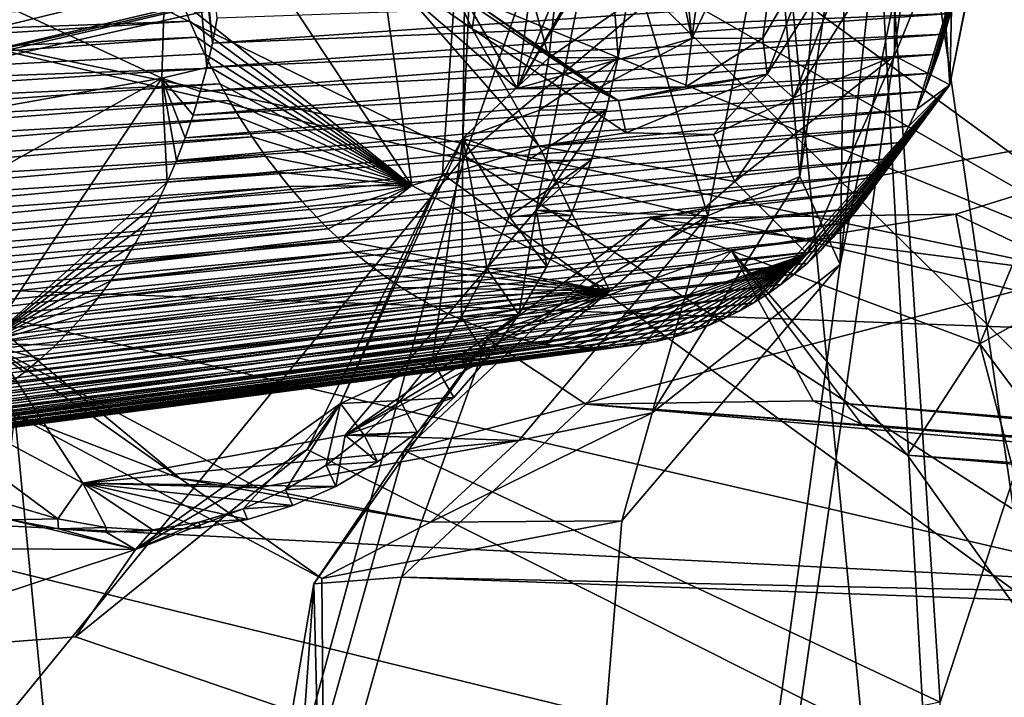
# Model space of a CAD drawing. Header units: metres. Extents: x -150 to 307, y -550 to 84.
# Tile 1005 of 1056: x 221.52 to 224.33, y 27.72 to 29.65. Entities that reach past the tile are written whole.
import ezdxf

# ---------------------------------------------------------------- set-up
doc = ezdxf.new("R2010")
doc.units = ezdxf.units.M
doc.layers.add('solid_26006363', color=7, linetype='CONTINUOUS')

msp = doc.modelspace()

# ---------------------------------------------------------------- linework, layer by layer
at = {"layer": 'solid_26006363'}
for points in [[(222.933075, 25.208296, 934.411377), (217.86026, 31.333513, 929.891663), (234.729706, 39.622826, 939.629944)], [(222.933075, 25.208296, 934.411377), (234.729706, 39.622826, 939.629944), (239.744629, 31.175119, 944.098083)], [(224.38855, 36.556042, 903.392822), (225.663223, 19.275679, 901.310608), (223.958771, 37.117767, 903.122925)], [(224.092285, 30.085453, 901.63324), (223.958771, 37.117767, 903.122925), (225.663223, 19.275679, 901.310608)], [(219.641235, 30.798508, 933.339844), (222.788315, 29.265169, 935.864197), (225.348541, 36.501183, 936.819641)], [(225.348541, 36.501183, 936.819641), (222.788315, 29.265169, 935.864197), (228.498596, 34.054955, 939.407898)], [(222.788315, 29.265169, 935.864197), (225.828857, 27.305632, 938.273621), (228.498596, 34.054955, 939.407898)], [(225.228653, 33.224342, 906.663696), (222.794037, 30.242493, 903.265686), (227.08168, 26.040709, 906.479126)], [(223.392471, 33.158905, 910.8255), (218.853958, 30.136248, 905.737793), (218.879883, 29.627649, 905.655029)], [(224.341949, 23.315149, 909.80011), (223.392471, 33.158905, 910.8255), (218.879883, 29.627649, 905.655029)], [(223.805618, 32.935993, 911.187073), (223.392471, 33.158905, 910.8255), (224.341949, 23.315149, 909.80011)], [(220.135376, 32.346569, 905.344482), (224.478531, 33.104263, 909.748474), (224.924759, 28.853645, 909.266052)], [(225.406158, 29.475666, 912.042969), (224.556717, 33.044777, 911.970032), (223.805618, 32.935993, 911.187073)], [(224.147766, 27.703775, 910.40271), (223.805618, 32.935993, 911.187073), (224.341949, 23.315149, 909.80011)], [(224.547501, 28.926727, 911.053711), (225.406158, 29.475666, 912.042969), (223.805618, 32.935993, 911.187073)], [(224.147766, 27.703775, 910.40271), (224.547501, 28.926727, 911.053711), (223.805618, 32.935993, 911.187073)], [(207.210709, 32.490288, 894.447876), (226.584961, 17.939213, 905.5672), (226.852875, 18.152309, 905.862976)], [(207.210709, 32.490288, 894.447876), (226.910736, 18.299572, 905.940063), (226.584961, 17.939213, 905.5672)], [(207.210709, 32.490288, 894.447876), (226.852875, 18.152309, 905.862976), (226.910736, 18.299572, 905.940063)], [(220.886597, 31.157022, 905.794922), (220.135376, 32.346569, 905.344482), (224.924759, 28.853645, 909.266052)], [(210.618042, 12.746159, 926.440979), (217.86026, 31.333513, 929.891663), (222.933075, 25.208296, 934.411377)], [(221.095047, 30.416258, 905.834351), (220.886597, 31.157022, 905.794922), (224.924759, 28.853645, 909.266052)], [(226.778046, 17.647861, 937.837097), (222.933075, 25.208296, 934.411377), (239.744629, 31.175119, 944.098083)], [(221.902954, 31.145117, 903.265747), (221.95462, 30.565916, 903.190979), (222.066376, 29.587517, 903.093262)], [(221.923508, 31.095501, 903.274536), (221.902954, 31.145117, 903.265747), (222.066376, 29.587517, 903.093262)], [(221.923508, 31.095501, 903.274536), (222.066376, 29.587517, 903.093262), (222.080475, 29.658634, 903.121216)], [(223.371582, 30.264332, 899.584839), (223.60939, 30.857376, 899.796753), (223.43782, 29.600649, 899.64386)], [(223.43782, 29.600649, 899.64386), (223.60939, 30.857376, 899.796753), (223.719101, 30.18223, 899.89447)], [(219.641235, 30.798508, 933.339844), (217.784317, 23.137108, 932.776428), (222.788315, 29.265169, 935.864197)], [(221.922302, 29.487747, 902.93634), (221.95462, 30.565916, 903.190979), (221.040207, 29.896458, 904.430054)], [(222.05011, 29.517624, 903.063599), (221.95462, 30.565916, 903.190979), (221.922302, 29.487747, 902.93634)], [(222.05011, 29.517624, 903.063599), (222.066376, 29.587517, 903.093262), (221.95462, 30.565916, 903.190979)], [(224.016739, 29.891186, 899.643616), (224.024582, 30.53779, 899.783325), (224.017303, 29.551203, 899.575684)], [(224.024582, 30.53779, 899.783325), (224.148621, 29.872522, 899.763977), (224.017303, 29.551203, 899.575684)], [(221.158646, 29.639366, 905.731384), (221.095047, 30.416258, 905.834351), (224.924759, 28.853645, 909.266052)], [(222.826767, 30.282084, 902.944092), (222.782761, 29.316145, 902.61969), (222.794037, 30.242493, 903.265686)], [(222.826767, 30.282084, 902.944092), (223.028671, 29.545338, 902.330688), (222.782761, 29.316145, 902.61969)], [(222.826767, 30.282084, 902.944092), (223.04599, 29.699562, 902.394043), (223.028671, 29.545338, 902.330688)], [(222.745697, 30.253086, 899.027222), (217.119797, 29.801649, 904.049011), (217.427902, 29.129761, 904.19519)], [(222.745697, 30.253086, 899.027222), (217.427902, 29.129761, 904.19519), (222.793686, 30.101028, 899.069946)], [(223.371582, 30.264332, 899.584839), (218.879883, 29.627649, 905.655029), (218.853958, 30.136248, 905.737793)], [(223.327011, 30.111595, 899.545166), (218.879883, 29.627649, 905.655029), (223.371582, 30.264332, 899.584839)], [(223.327011, 30.111595, 899.545166), (223.371582, 30.264332, 899.584839), (223.43782, 29.600649, 899.64386)], [(224.148621, 29.872522, 899.763977), (224.192688, 30.249229, 899.882324), (224.175674, 29.467869, 899.881958)], [(224.192688, 30.249229, 899.882324), (224.319855, 30.198809, 900.137634), (224.175674, 29.467869, 899.881958)], [(222.794037, 30.242493, 903.265686), (222.724243, 29.214176, 902.879822), (227.08168, 26.040709, 906.479126)], [(222.782761, 29.316145, 902.61969), (222.724243, 29.214176, 902.879822), (222.794037, 30.242493, 903.265686)], [(222.542725, 30.195068, 898.331055), (222.809708, 29.628027, 898.463806), (222.548447, 29.811287, 898.258789)], [(222.82077, 29.700405, 898.534546), (222.809708, 29.628027, 898.463806), (222.542725, 30.195068, 898.331055)], [(224.321259, 30.192818, 900.167603), (224.103073, 29.449289, 900.174133), (224.081299, 29.398785, 900.146301)], [(224.175674, 29.467869, 899.881958), (224.321259, 30.192818, 900.167603), (224.081299, 29.398785, 900.146301)], [(224.321259, 30.192818, 900.167603), (224.123627, 29.501759, 900.201172), (224.103073, 29.449289, 900.174133)], [(224.321259, 30.192818, 900.167603), (224.142899, 29.556335, 900.227356), (224.123627, 29.501759, 900.201172)], [(224.321259, 30.192818, 900.167603), (224.160797, 29.613169, 900.252625), (224.142899, 29.556335, 900.227356)], [(224.321259, 30.192818, 900.167603), (224.177261, 29.672419, 900.276917), (224.160797, 29.613169, 900.252625)], [(224.319855, 30.198809, 900.137634), (224.321259, 30.192818, 900.167603), (224.175674, 29.467869, 899.881958)], [(223.43782, 29.600649, 899.64386), (223.719101, 30.18223, 899.89447), (223.641251, 29.601942, 899.418823)], [(223.719101, 30.18223, 899.89447), (223.791016, 29.855692, 899.620483), (223.641251, 29.601942, 899.418823)], [(223.327011, 30.111595, 899.545166), (218.835312, 29.399069, 905.565613), (218.879883, 29.627649, 905.655029)], [(223.242142, 29.991875, 899.469543), (218.835312, 29.399069, 905.565613), (223.327011, 30.111595, 899.545166)], [(223.327011, 30.111595, 899.545166), (223.43782, 29.600649, 899.64386), (222.938004, 29.457518, 899.198547)], [(223.242142, 29.991875, 899.469543), (223.327011, 30.111595, 899.545166), (222.938004, 29.457518, 899.198547)], [(222.793686, 30.101028, 899.069946), (217.427902, 29.129761, 904.19519), (222.882309, 29.98349, 899.148926)], [(224.092285, 30.085453, 901.63324), (225.663223, 19.275679, 901.310608), (222.456528, 18.67592, 898.201721)], [(223.862152, 28.954744, 901.186096), (224.092285, 30.085453, 901.63324), (222.456528, 18.67592, 898.201721)], [(222.992294, 29.109724, 901.784546), (223.188004, 30.082258, 902.167908), (223.483719, 29.093962, 901.239014)], [(223.227203, 29.546715, 902.095398), (223.188004, 30.082258, 902.167908), (222.992294, 29.109724, 901.784546)], [(223.188004, 30.082258, 902.167908), (223.669098, 30.080662, 901.646423), (223.483719, 29.093962, 901.239014)], [(223.227203, 29.546715, 902.095398), (223.251648, 29.698605, 902.149536), (223.188004, 30.082258, 902.167908)], [(223.483719, 29.093962, 901.239014), (223.669098, 30.080662, 901.646423), (223.746307, 29.206036, 901.229309)], [(223.746307, 29.206036, 901.229309), (223.669098, 30.080662, 901.646423), (223.816528, 30.09832, 901.562317)], [(223.746307, 29.206036, 901.229309), (223.879196, 30.100288, 901.554077), (223.862152, 28.954744, 901.186096)], [(223.746307, 29.206036, 901.229309), (223.816528, 30.09832, 901.562317), (223.879196, 30.100288, 901.554077)], [(223.879196, 30.100288, 901.554077), (223.98439, 30.097662, 901.569824), (223.862152, 28.954744, 901.186096)], [(223.98439, 30.097662, 901.569824), (224.092285, 30.085453, 901.63324), (223.862152, 28.954744, 901.186096)], [(222.882309, 29.98349, 899.148926), (217.427902, 29.129761, 904.19519), (217.951172, 28.773222, 904.608704)], [(222.882309, 29.98349, 899.148926), (217.951172, 28.773222, 904.608704), (223.000702, 29.919598, 899.254395)], [(223.242142, 29.991875, 899.469543), (218.49173, 28.876263, 905.135132), (218.835312, 29.399069, 905.565613)], [(223.128311, 29.923611, 899.368103), (218.49173, 28.876263, 905.135132), (223.242142, 29.991875, 899.469543)], [(223.128311, 29.923611, 899.368103), (223.242142, 29.991875, 899.469543), (222.938004, 29.457518, 899.198547)], [(223.000702, 29.919598, 899.254395), (217.951172, 28.773222, 904.608704), (218.49173, 28.876263, 905.135132)], [(223.128311, 29.923611, 899.368103), (223.000702, 29.919598, 899.254395), (218.49173, 28.876263, 905.135132)], [(223.000702, 29.919598, 899.254395), (222.938004, 29.457518, 899.198547), (222.505463, 29.831226, 898.813171)], [(223.128311, 29.923611, 899.368103), (222.938004, 29.457518, 899.198547), (223.000702, 29.919598, 899.254395)], [(223.653168, 29.498699, 899.269104), (223.913269, 29.911001, 899.606018), (223.728165, 29.430843, 899.280212)], [(223.791016, 29.855692, 899.620483), (223.913269, 29.911001, 899.606018), (223.653168, 29.498699, 899.269104)], [(223.913269, 29.911001, 899.606018), (224.016739, 29.891186, 899.643616), (223.728165, 29.430843, 899.280212)], [(221.922302, 29.487747, 902.93634), (221.040207, 29.896458, 904.430054), (220.967453, 29.317415, 904.197937)], [(223.728165, 29.430843, 899.280212), (224.016739, 29.891186, 899.643616), (224.017303, 29.551203, 899.575684)], [(223.641251, 29.601942, 899.418823), (223.791016, 29.855692, 899.620483), (223.653168, 29.498699, 899.269104)], [(224.017303, 29.551203, 899.575684), (224.148621, 29.872522, 899.763977), (224.175674, 29.467869, 899.881958)], [(222.505463, 29.831226, 898.813171), (222.938004, 29.457518, 899.198547), (222.791977, 29.707748, 898.645996)], [(222.222046, 29.806141, 898.128967), (222.63652, 29.180542, 898.387268), (221.979904, 29.705278, 898.255249)], [(222.548447, 29.811287, 898.258789), (222.63652, 29.180542, 898.387268), (222.222046, 29.806141, 898.128967)], [(222.548447, 29.811287, 898.258789), (223.001373, 29.29331, 898.575073), (222.63652, 29.180542, 898.387268)], [(222.809708, 29.628027, 898.463806), (223.001373, 29.29331, 898.575073), (222.548447, 29.811287, 898.258789)], [(221.959259, 29.760372, 898.24469), (219.443939, 29.629488, 900.654297), (219.416931, 29.700274, 900.64386)], [(221.959259, 29.760372, 898.24469), (221.979904, 29.705278, 898.255249), (219.443939, 29.629488, 900.654297)], [(224.192093, 29.733961, 900.30011), (222.080475, 29.658634, 903.121216), (222.066376, 29.587517, 903.093262)], [(224.177261, 29.672419, 900.276917), (224.192093, 29.733961, 900.30011), (222.066376, 29.587517, 903.093262)], [(221.979904, 29.705278, 898.255249), (219.472824, 29.559782, 900.666687), (219.443939, 29.629488, 900.654297)], [(221.979904, 29.705278, 898.255249), (222.002243, 29.65032, 898.267395), (219.472824, 29.559782, 900.666687)], [(222.63652, 29.180542, 898.387268), (222.002243, 29.65032, 898.267395), (221.979904, 29.705278, 898.255249)], [(222.791977, 29.707748, 898.645996), (223.168442, 29.457518, 898.939941), (222.82077, 29.700405, 898.534546)], [(222.938004, 29.457518, 899.198547), (223.168442, 29.457518, 898.939941), (222.791977, 29.707748, 898.645996)], [(222.82077, 29.700405, 898.534546), (223.227631, 29.423012, 898.863403), (222.809708, 29.628027, 898.463806)], [(222.82077, 29.700405, 898.534546), (223.168442, 29.457518, 898.939941), (223.227631, 29.423012, 898.863403)], [(223.028671, 29.545338, 902.330688), (223.04599, 29.699562, 902.394043), (223.251648, 29.698605, 902.149536)], [(223.028671, 29.545338, 902.330688), (223.251648, 29.698605, 902.149536), (223.227203, 29.546715, 902.095398)], [(224.177261, 29.672419, 900.276917), (222.066376, 29.587517, 903.093262), (222.05011, 29.517624, 903.063599)], [(224.160797, 29.613169, 900.252625), (224.177261, 29.672419, 900.276917), (222.05011, 29.517624, 903.063599)], [(224.341949, 23.315149, 909.80011), (218.879883, 29.627649, 905.655029), (219.742844, 18.088186, 904.527832)], [(222.002243, 29.65032, 898.267395), (219.503525, 29.491262, 900.681091), (219.472824, 29.559782, 900.666687)], [(222.002243, 29.65032, 898.267395), (222.022308, 29.604345, 898.278809), (219.503525, 29.491262, 900.681091)], [(224.893112, 28.755236, 909.214233), (221.068695, 28.895554, 905.492249), (221.158646, 29.639366, 905.731384)], [(224.893112, 28.755236, 909.214233), (221.158646, 29.639366, 905.731384), (224.924759, 28.853645, 909.266052)], [(222.63652, 29.180542, 898.387268), (222.022308, 29.604345, 898.278809), (222.002243, 29.65032, 898.267395)], [(222.809708, 29.628027, 898.463806), (223.249588, 29.331453, 898.813416), (223.001373, 29.29331, 898.575073)], [(223.227631, 29.423012, 898.863403), (223.249588, 29.331453, 898.813416), (222.809708, 29.628027, 898.463806)], [(222.022308, 29.604345, 898.278809), (219.535965, 29.424158, 900.697388), (219.503525, 29.491262, 900.681091)], [(222.022308, 29.604345, 898.278809), (222.044281, 29.557213, 898.291809), (219.535965, 29.424158, 900.697388)], [(222.63652, 29.180542, 898.387268), (222.044281, 29.557213, 898.291809), (222.022308, 29.604345, 898.278809)], [(224.160797, 29.613169, 900.252625), (222.05011, 29.517624, 903.063599), (222.031693, 29.449081, 903.032104)], [(224.142899, 29.556335, 900.227356), (224.160797, 29.613169, 900.252625), (222.031693, 29.449081, 903.032104)], [(223.43782, 29.600649, 899.64386), (223.168442, 29.457518, 898.939941), (222.938004, 29.457518, 899.198547)], [(223.43782, 29.600649, 899.64386), (223.420959, 29.462511, 899.178467), (223.168442, 29.457518, 898.939941)], [(223.420959, 29.462511, 899.178467), (223.641251, 29.601942, 899.418823), (223.653168, 29.498699, 899.269104)], [(223.43782, 29.600649, 899.64386), (223.641251, 29.601942, 899.418823), (223.420959, 29.462511, 899.178467)], [(222.044281, 29.557213, 898.291809), (222.064926, 29.515594, 898.304443), (219.535965, 29.424158, 900.697388)], [(224.142899, 29.556335, 900.227356), (222.031693, 29.449081, 903.032104), (222.011124, 29.381969, 902.998962)], [(224.123627, 29.501759, 900.201172), (224.142899, 29.556335, 900.227356), (222.011124, 29.381969, 902.998962)], [(222.63652, 29.180542, 898.387268), (222.064926, 29.515594, 898.304443), (222.044281, 29.557213, 898.291809)], [(222.782761, 29.316145, 902.61969), (223.028671, 29.545338, 902.330688), (223.002335, 29.395542, 902.259949)], [(223.193405, 29.397541, 902.033081), (223.227203, 29.546715, 902.095398), (222.992294, 29.109724, 901.784546)], [(223.002335, 29.395542, 902.259949), (223.227203, 29.546715, 902.095398), (223.193405, 29.397541, 902.033081)], [(223.002335, 29.395542, 902.259949), (223.028671, 29.545338, 902.330688), (223.227203, 29.546715, 902.095398)], [(223.561005, 29.191589, 899.076355), (224.017303, 29.551203, 899.575684), (223.768158, 28.985081, 899.402954)], [(223.728165, 29.430843, 899.280212), (224.017303, 29.551203, 899.575684), (223.561005, 29.191589, 899.076355)], [(224.017303, 29.551203, 899.575684), (224.175674, 29.467869, 899.881958), (223.768158, 28.985081, 899.402954)], [(222.064926, 29.515594, 898.304443), (219.570099, 29.35858, 900.715515), (219.535965, 29.424158, 900.697388)], [(222.064926, 29.515594, 898.304443), (222.088348, 29.471085, 898.319214), (219.570099, 29.35858, 900.715515)], [(222.031693, 29.449081, 903.032104), (222.05011, 29.517624, 903.063599), (221.922302, 29.487747, 902.93634)], [(222.63652, 29.180542, 898.387268), (222.088348, 29.471085, 898.319214), (222.064926, 29.515594, 898.304443)], [(221.922302, 29.487747, 902.93634), (220.967453, 29.317415, 904.197937), (220.760345, 28.839512, 903.866821)], [(221.415146, 28.72884, 902.305054), (221.922302, 29.487747, 902.93634), (220.760345, 28.839512, 903.866821)], [(221.937164, 29.190094, 902.889954), (221.922302, 29.487747, 902.93634), (221.415146, 28.72884, 902.305054)], [(222.011124, 29.381969, 902.998962), (222.031693, 29.449081, 903.032104), (221.922302, 29.487747, 902.93634)], [(221.988495, 29.316374, 902.964172), (222.011124, 29.381969, 902.998962), (221.922302, 29.487747, 902.93634)], [(221.963821, 29.252384, 902.927795), (221.988495, 29.316374, 902.964172), (221.922302, 29.487747, 902.93634)], [(221.937164, 29.190094, 902.889954), (221.963821, 29.252384, 902.927795), (221.922302, 29.487747, 902.93634)], [(224.123627, 29.501759, 900.201172), (222.011124, 29.381969, 902.998962), (221.988495, 29.316374, 902.964172)], [(224.103073, 29.449289, 900.174133), (224.123627, 29.501759, 900.201172), (221.988495, 29.316374, 902.964172)], [(223.227631, 29.423012, 898.863403), (223.653168, 29.498699, 899.269104), (223.249588, 29.331453, 898.813416)], [(223.420959, 29.462511, 899.178467), (223.653168, 29.498699, 899.269104), (223.227631, 29.423012, 898.863403)], [(223.653168, 29.498699, 899.269104), (223.500259, 29.326218, 899.046204), (223.249588, 29.331453, 898.813416)], [(223.653168, 29.498699, 899.269104), (223.728165, 29.430843, 899.280212), (223.500259, 29.326218, 899.046204)], [(222.088348, 29.471085, 898.319214), (219.605881, 29.294611, 900.735596), (219.570099, 29.35858, 900.715515)], [(222.088348, 29.471085, 898.319214), (222.114929, 29.423737, 898.336487), (219.605881, 29.294611, 900.735596)], [(222.63652, 29.180542, 898.387268), (222.114929, 29.423737, 898.336487), (222.088348, 29.471085, 898.319214)], [(223.227631, 29.423012, 898.863403), (223.168442, 29.457518, 898.939941), (223.420959, 29.462511, 899.178467)], [(223.320694, 29.086617, 913.670105), (225.406158, 29.475666, 912.042969), (224.547501, 28.926727, 911.053711)], [(224.193283, 29.098736, 914.490845), (225.406158, 29.475666, 912.042969), (223.320694, 29.086617, 913.670105)], [(224.175674, 29.467869, 899.881958), (223.654007, 28.87011, 899.671143), (223.614014, 28.844767, 899.630371)], [(223.768158, 28.985081, 899.402954), (224.175674, 29.467869, 899.881958), (223.614014, 28.844767, 899.630371)], [(224.175674, 29.467869, 899.881958), (223.692871, 28.897444, 899.711121), (223.654007, 28.87011, 899.671143)], [(224.175674, 29.467869, 899.881958), (223.730896, 28.926962, 899.750732), (223.692871, 28.897444, 899.711121)], [(224.175674, 29.467869, 899.881958), (223.768356, 28.958933, 899.790161), (223.730896, 28.926962, 899.750732)], [(224.175674, 29.467869, 899.881958), (223.80545, 28.993694, 899.829712), (223.768356, 28.958933, 899.790161)], [(224.175674, 29.467869, 899.881958), (223.842377, 29.031645, 899.869568), (223.80545, 28.993694, 899.829712)], [(224.175674, 29.467869, 899.881958), (223.878799, 29.072758, 899.909424), (223.842377, 29.031645, 899.869568)], [(224.175674, 29.467869, 899.881958), (223.914429, 29.116945, 899.949036), (223.878799, 29.072758, 899.909424)], [(224.175674, 29.467869, 899.881958), (223.949081, 29.164257, 899.988281), (223.914429, 29.116945, 899.949036)], [(224.175674, 29.467869, 899.881958), (223.98259, 29.214691, 900.026917), (223.949081, 29.164257, 899.988281)], [(224.175674, 29.467869, 899.881958), (224.00885, 29.257929, 900.0578), (223.98259, 29.214691, 900.026917)], [(224.175674, 29.467869, 899.881958), (224.034164, 29.303143, 900.088074), (224.00885, 29.257929, 900.0578)], [(224.175674, 29.467869, 899.881958), (224.058334, 29.350109, 900.117615), (224.034164, 29.303143, 900.088074)], [(224.175674, 29.467869, 899.881958), (224.081299, 29.398785, 900.146301), (224.058334, 29.350109, 900.117615)], [(224.378052, 29.009941, 914.658936), (225.406158, 29.475666, 912.042969), (224.193283, 29.098736, 914.490845)], [(224.103073, 29.449289, 900.174133), (221.988495, 29.316374, 902.964172), (221.963821, 29.252384, 902.927795)], [(224.081299, 29.398785, 900.146301), (224.103073, 29.449289, 900.174133), (221.963821, 29.252384, 902.927795)], [(223.500259, 29.326218, 899.046204), (223.728165, 29.430843, 899.280212), (223.561005, 29.191589, 899.076355)], [(222.114929, 29.423737, 898.336487), (219.643295, 29.232325, 900.757507), (219.605881, 29.294611, 900.735596)], [(222.114929, 29.423737, 898.336487), (222.144974, 29.373718, 898.356506), (219.643295, 29.232325, 900.757507)], [(222.63652, 29.180542, 898.387268), (222.144974, 29.373718, 898.356506), (222.114929, 29.423737, 898.336487)], [(224.081299, 29.398785, 900.146301), (221.963821, 29.252384, 902.927795), (221.937164, 29.190094, 902.889954)], [(224.058334, 29.350109, 900.117615), (224.081299, 29.398785, 900.146301), (221.937164, 29.190094, 902.889954)], [(222.782761, 29.316145, 902.61969), (223.002335, 29.395542, 902.259949), (222.967148, 29.251297, 902.182373)], [(222.967148, 29.251297, 902.182373), (223.193405, 29.397541, 902.033081), (223.151093, 29.253477, 901.963867)], [(222.967148, 29.251297, 902.182373), (223.002335, 29.395542, 902.259949), (223.193405, 29.397541, 902.033081)], [(223.151093, 29.253477, 901.963867), (223.193405, 29.397541, 902.033081), (222.992294, 29.109724, 901.784546)], [(222.144974, 29.373718, 898.356506), (219.682266, 29.171761, 900.78125), (219.643295, 29.232325, 900.757507)], [(222.144974, 29.373718, 898.356506), (222.180206, 29.319267, 898.380615), (219.682266, 29.171761, 900.78125)], [(224.058334, 29.350109, 900.117615), (221.937164, 29.190094, 902.889954), (221.908569, 29.129599, 902.850708)], [(224.034164, 29.303143, 900.088074), (224.058334, 29.350109, 900.117615), (221.908569, 29.129599, 902.850708)], [(222.63652, 29.180542, 898.387268), (222.180206, 29.319267, 898.380615), (222.144974, 29.373718, 898.356506)], [(222.180206, 29.319267, 898.380615), (219.722778, 29.112961, 900.806763), (219.682266, 29.171761, 900.78125)], [(222.180206, 29.319267, 898.380615), (222.218552, 29.264463, 898.407593), (219.722778, 29.112961, 900.806763)], [(222.63652, 29.180542, 898.387268), (222.218552, 29.264463, 898.407593), (222.180206, 29.319267, 898.380615)], [(223.249588, 29.331453, 898.813416), (223.500259, 29.326218, 899.046204), (223.001373, 29.29331, 898.575073)], [(223.500259, 29.326218, 899.046204), (223.561005, 29.191589, 899.076355), (223.001373, 29.29331, 898.575073)], [(224.034164, 29.303143, 900.088074), (221.908569, 29.129599, 902.850708), (221.878067, 29.071003, 902.810059)], [(224.00885, 29.257929, 900.0578), (224.034164, 29.303143, 900.088074), (221.878067, 29.071003, 902.810059)], [(222.782761, 29.316145, 902.61969), (222.432709, 28.556875, 902.061707), (222.724243, 29.214176, 902.879822)], [(222.782761, 29.316145, 902.61969), (222.695908, 28.679029, 901.749451), (222.432709, 28.556875, 902.061707)], [(223.001373, 29.29331, 898.575073), (223.20369, 28.878454, 898.854492), (222.63652, 29.180542, 898.387268)], [(222.782761, 29.316145, 902.61969), (222.779083, 28.804686, 901.867126), (222.695908, 28.679029, 901.749451)], [(222.782761, 29.316145, 902.61969), (222.852341, 28.942274, 901.978943), (222.779083, 28.804686, 901.867126)], [(222.782761, 29.316145, 902.61969), (222.967148, 29.251297, 902.182373), (222.915268, 29.091463, 902.084229)], [(222.782761, 29.316145, 902.61969), (222.915268, 29.091463, 902.084229), (222.852341, 28.942274, 901.978943)], [(223.001373, 29.29331, 898.575073), (223.561005, 29.191589, 899.076355), (223.20369, 28.878454, 898.854492)], [(217.784317, 23.137108, 932.776428), (220.796112, 21.986137, 935.121948), (222.788315, 29.265169, 935.864197)], [(222.218552, 29.264463, 898.407593), (219.764801, 29.055971, 900.834106), (219.722778, 29.112961, 900.806763)], [(222.218552, 29.264463, 898.407593), (222.253342, 29.218307, 898.432617), (219.764801, 29.055971, 900.834106)], [(222.788315, 29.265169, 935.864197), (220.796112, 21.986137, 935.121948), (225.828857, 27.305632, 938.273621)], [(222.63652, 29.180542, 898.387268), (222.253342, 29.218307, 898.432617), (222.218552, 29.264463, 898.407593)], [(224.00885, 29.257929, 900.0578), (221.878067, 29.071003, 902.810059), (221.845795, 29.014494, 902.76825)], [(223.98259, 29.214691, 900.026917), (224.00885, 29.257929, 900.0578), (221.845795, 29.014494, 902.76825)], [(222.915268, 29.091463, 902.084229), (223.151093, 29.253477, 901.963867), (223.092163, 29.095152, 901.876282)], [(222.915268, 29.091463, 902.084229), (222.967148, 29.251297, 902.182373), (223.151093, 29.253477, 901.963867)], [(223.092163, 29.095152, 901.876282), (223.151093, 29.253477, 901.963867), (222.992294, 29.109724, 901.784546)], [(222.253342, 29.218307, 898.432617), (219.808273, 29.000868, 900.86322), (219.764801, 29.055971, 900.834106)], [(222.253342, 29.218307, 898.432617), (222.286057, 29.177711, 898.456604), (219.808273, 29.000868, 900.86322)], [(223.98259, 29.214691, 900.026917), (221.845795, 29.014494, 902.76825), (221.811798, 28.960184, 902.725159)], [(223.949081, 29.164257, 899.988281), (223.98259, 29.214691, 900.026917), (221.811798, 28.960184, 902.725159)], [(222.63652, 29.180542, 898.387268), (222.286057, 29.177711, 898.456604), (222.253342, 29.218307, 898.432617)], [(222.724243, 29.214176, 902.879822), (222.338043, 28.426254, 902.252686), (227.08168, 26.040709, 906.479126)], [(222.432709, 28.556875, 902.061707), (222.338043, 28.426254, 902.252686), (222.724243, 29.214176, 902.879822)], [(223.324234, 28.53023, 900.682739), (223.746307, 29.206036, 901.229309), (223.862152, 28.954744, 901.186096)], [(223.483719, 29.093962, 901.239014), (223.746307, 29.206036, 901.229309), (223.324234, 28.53023, 900.682739)], [(222.286057, 29.177711, 898.456604), (219.853149, 28.947758, 900.894043), (219.808273, 29.000868, 900.86322)], [(222.286057, 29.177711, 898.456604), (222.323257, 29.134544, 898.484253), (219.853149, 28.947758, 900.894043)], [(221.908569, 29.129599, 902.850708), (221.937164, 29.190094, 902.889954), (221.415146, 28.72884, 902.305054)], [(222.63652, 29.180542, 898.387268), (222.323257, 29.134544, 898.484253), (222.286057, 29.177711, 898.456604)], [(222.63652, 29.180542, 898.387268), (222.364899, 29.089678, 898.515808), (222.323257, 29.134544, 898.484253)], [(222.63652, 29.180542, 898.387268), (222.397507, 29.056931, 898.540833), (222.364899, 29.089678, 898.515808)], [(222.63652, 29.180542, 898.387268), (222.432541, 29.023903, 898.568115), (222.397507, 29.056931, 898.540833)], [(222.63652, 29.180542, 898.387268), (223.20369, 28.878454, 898.854492), (222.432541, 29.023903, 898.568115)], [(223.561005, 29.191589, 899.076355), (223.768158, 28.985081, 899.402954), (223.20369, 28.878454, 898.854492)], [(223.949081, 29.164257, 899.988281), (221.811798, 28.960184, 902.725159), (221.776108, 28.908176, 902.68103)], [(223.914429, 29.116945, 899.949036), (223.949081, 29.164257, 899.988281), (221.776108, 28.908176, 902.68103)], [(222.323257, 29.134544, 898.484253), (219.899353, 28.896746, 900.926575), (219.853149, 28.947758, 900.894043)], [(222.323257, 29.134544, 898.484253), (222.364899, 29.089678, 898.515808), (219.899353, 28.896746, 900.926575)], [(221.878067, 29.071003, 902.810059), (221.908569, 29.129599, 902.850708), (221.415146, 28.72884, 902.305054)], [(223.914429, 29.116945, 899.949036), (221.776108, 28.908176, 902.68103), (221.7388, 28.858549, 902.635864)], [(223.878799, 29.072758, 899.909424), (223.914429, 29.116945, 899.949036), (221.7388, 28.858549, 902.635864)], [(222.445816, 28.466961, 901.141968), (222.992294, 29.109724, 901.784546), (223.483719, 29.093962, 901.239014)], [(222.943039, 28.811306, 901.678528), (222.992294, 29.109724, 901.784546), (222.445816, 28.466961, 901.141968)], [(222.445816, 28.466961, 901.141968), (223.483719, 29.093962, 901.239014), (222.942825, 28.451426, 900.579163)], [(222.915268, 29.091463, 902.084229), (223.092163, 29.095152, 901.876282), (223.023102, 28.948498, 901.781555)], [(222.942825, 28.451426, 900.579163), (223.483719, 29.093962, 901.239014), (223.324234, 28.53023, 900.682739)], [(222.943039, 28.811306, 901.678528), (223.023102, 28.948498, 901.781555), (222.992294, 29.109724, 901.784546)], [(223.023102, 28.948498, 901.781555), (223.092163, 29.095152, 901.876282), (222.992294, 29.109724, 901.784546)], [(223.550995, 28.99329, 914.35083), (224.193283, 29.098736, 914.490845), (223.320694, 29.086617, 913.670105)], [(223.550995, 28.99329, 914.35083), (224.261414, 28.727531, 915.001953), (224.193283, 29.098736, 914.490845)], [(224.261414, 28.727531, 915.001953), (224.378052, 29.009941, 914.658936), (224.193283, 29.098736, 914.490845)], [(222.364899, 29.089678, 898.515808), (219.946777, 28.847931, 900.960632), (219.899353, 28.896746, 900.926575)], [(222.364899, 29.089678, 898.515808), (222.397507, 29.056931, 898.540833), (219.946777, 28.847931, 900.960632)], [(221.845795, 29.014494, 902.76825), (221.878067, 29.071003, 902.810059), (221.415146, 28.72884, 902.305054)], [(223.878799, 29.072758, 899.909424), (221.7388, 28.858549, 902.635864), (221.699905, 28.811333, 902.589722)], [(223.842377, 29.031645, 899.869568), (223.878799, 29.072758, 899.909424), (221.699905, 28.811333, 902.589722)], [(223.320694, 29.086617, 913.670105), (224.547501, 28.926727, 911.053711), (222.614822, 28.422812, 912.965637)], [(222.853729, 28.742153, 913.680054), (223.320694, 29.086617, 913.670105), (222.614822, 28.422812, 912.965637)], [(222.852341, 28.942274, 901.978943), (222.915268, 29.091463, 902.084229), (223.023102, 28.948498, 901.781555)], [(222.853729, 28.742153, 913.680054), (223.550995, 28.99329, 914.35083), (223.320694, 29.086617, 913.670105)], [(222.397507, 29.056931, 898.540833), (219.995346, 28.801414, 900.996277), (219.946777, 28.847931, 900.960632)], [(222.397507, 29.056931, 898.540833), (222.432541, 29.023903, 898.568115), (219.995346, 28.801414, 900.996277)], [(222.432541, 29.023903, 898.568115), (220.044968, 28.757282, 901.033386), (219.995346, 28.801414, 900.996277)], [(222.432541, 29.023903, 898.568115), (222.470108, 28.990814, 898.597656), (220.044968, 28.757282, 901.033386)], [(221.811798, 28.960184, 902.725159), (221.845795, 29.014494, 902.76825), (221.415146, 28.72884, 902.305054)], [(223.842377, 29.031645, 899.869568), (221.699905, 28.811333, 902.589722), (221.65947, 28.766558, 902.542664)], [(223.80545, 28.993694, 899.829712), (223.842377, 29.031645, 899.869568), (221.65947, 28.766558, 902.542664)], [(223.20369, 28.878454, 898.854492), (222.470108, 28.990814, 898.597656), (222.432541, 29.023903, 898.568115)], [(224.261414, 28.727531, 915.001953), (224.554169, 28.890446, 914.817017), (224.378052, 29.009941, 914.658936)], [(222.470108, 28.990814, 898.597656), (220.095551, 28.715609, 901.07196), (220.044968, 28.757282, 901.033386)], [(222.470108, 28.990814, 898.597656), (222.510864, 28.957508, 898.630127), (220.095551, 28.715609, 901.07196)], [(223.80545, 28.993694, 899.829712), (221.65947, 28.766558, 902.542664), (221.617554, 28.724258, 902.494751)], [(223.768356, 28.958933, 899.790161), (223.80545, 28.993694, 899.829712), (221.617554, 28.724258, 902.494751)], [(223.20369, 28.878454, 898.854492), (222.510864, 28.957508, 898.630127), (222.470108, 28.990814, 898.597656)], [(222.853729, 28.742153, 913.680054), (223.134186, 28.555731, 914.098389), (223.550995, 28.99329, 914.35083)], [(223.768158, 28.985081, 899.402954), (223.056107, 28.722002, 899.096985), (223.017242, 28.727257, 899.061951)], [(223.20369, 28.878454, 898.854492), (223.768158, 28.985081, 899.402954), (223.017242, 28.727257, 899.061951)], [(223.768158, 28.985081, 899.402954), (223.097061, 28.718277, 899.134216), (223.056107, 28.722002, 899.096985)], [(223.768158, 28.985081, 899.402954), (223.140503, 28.716379, 899.17395), (223.097061, 28.718277, 899.134216)], [(223.550995, 28.99329, 914.35083), (223.134186, 28.555731, 914.098389), (223.785049, 28.564777, 914.710571)], [(223.768158, 28.985081, 899.402954), (223.186813, 28.716705, 899.216675), (223.140503, 28.716379, 899.17395)], [(223.768158, 28.985081, 899.402954), (223.235474, 28.719713, 899.262024), (223.186813, 28.716705, 899.216675)], [(223.768158, 28.985081, 899.402954), (223.285553, 28.725714, 899.309143), (223.235474, 28.719713, 899.262024)], [(223.768158, 28.985081, 899.402954), (223.336151, 28.734829, 899.357239), (223.285553, 28.725714, 899.309143)], [(223.768158, 28.985081, 899.402954), (223.386444, 28.747013, 899.405457), (223.336151, 28.734829, 899.357239)], [(223.768158, 28.985081, 899.402954), (223.437057, 28.762522, 899.454529), (223.386444, 28.747013, 899.405457)], [(223.768158, 28.985081, 899.402954), (223.4879, 28.781521, 899.504333), (223.437057, 28.762522, 899.454529)], [(223.768158, 28.985081, 899.402954), (223.53064, 28.800289, 899.546631), (223.4879, 28.781521, 899.504333)], [(223.768158, 28.985081, 899.402954), (223.572784, 28.821423, 899.588745), (223.53064, 28.800289, 899.546631)], [(223.550995, 28.99329, 914.35083), (223.785049, 28.564777, 914.710571), (223.922974, 28.498537, 914.835876)], [(223.550995, 28.99329, 914.35083), (223.922974, 28.498537, 914.835876), (224.054337, 28.409407, 914.953796)], [(223.550995, 28.99329, 914.35083), (224.054337, 28.409407, 914.953796), (224.261414, 28.727531, 915.001953)], [(223.768158, 28.985081, 899.402954), (223.614014, 28.844767, 899.630371), (223.572784, 28.821423, 899.588745)], [(222.510864, 28.957508, 898.630127), (220.147018, 28.676434, 901.111877), (220.095551, 28.715609, 901.07196)], [(222.510864, 28.957508, 898.630127), (222.556595, 28.923141, 898.667053), (220.147018, 28.676434, 901.111877)], [(221.776108, 28.908176, 902.68103), (221.811798, 28.960184, 902.725159), (221.415146, 28.72884, 902.305054)], [(223.768356, 28.958933, 899.790161), (221.617554, 28.724258, 902.494751), (221.574203, 28.684481, 902.445984)], [(223.730896, 28.926962, 899.750732), (223.768356, 28.958933, 899.790161), (221.574203, 28.684481, 902.445984)], [(223.237335, 28.221668, 900.452454), (223.862152, 28.954744, 901.186096), (222.456528, 18.67592, 898.201721)], [(223.20369, 28.878454, 898.854492), (222.556595, 28.923141, 898.667053), (222.510864, 28.957508, 898.630127)], [(223.324234, 28.53023, 900.682739), (223.862152, 28.954744, 901.186096), (223.237335, 28.221668, 900.452454)], [(223.730896, 28.926962, 899.750732), (221.574203, 28.684481, 902.445984), (221.529526, 28.647284, 902.396545)], [(223.692871, 28.897444, 899.711121), (223.730896, 28.926962, 899.750732), (221.529526, 28.647284, 902.396545)], [(222.614822, 28.422812, 912.965637), (224.547501, 28.926727, 911.053711), (224.147766, 27.703775, 910.40271)], [(222.779083, 28.804686, 901.867126), (222.852341, 28.942274, 901.978943), (222.943039, 28.811306, 901.678528)], [(222.852341, 28.942274, 901.978943), (223.023102, 28.948498, 901.781555), (222.943039, 28.811306, 901.678528)], [(222.556595, 28.923141, 898.667053), (220.199387, 28.63978, 901.153137), (220.147018, 28.676434, 901.111877)], [(222.556595, 28.923141, 898.667053), (222.606476, 28.889069, 898.707825), (220.199387, 28.63978, 901.153137)], [(224.758682, 28.041851, 908.935974), (220.831238, 28.240419, 905.133911), (221.068695, 28.895554, 905.492249)], [(224.893112, 28.755236, 909.214233), (224.758682, 28.041851, 908.935974), (221.068695, 28.895554, 905.492249)], [(221.7388, 28.858549, 902.635864), (221.776108, 28.908176, 902.68103), (221.415146, 28.72884, 902.305054)], [(223.692871, 28.897444, 899.711121), (221.529526, 28.647284, 902.396545), (221.483582, 28.612724, 902.346436)], [(223.654007, 28.87011, 899.671143), (223.692871, 28.897444, 899.711121), (221.483582, 28.612724, 902.346436)], [(223.20369, 28.878454, 898.854492), (222.606476, 28.889069, 898.707825), (222.556595, 28.923141, 898.667053)], [(222.606476, 28.889069, 898.707825), (220.252518, 28.605726, 901.195618), (220.199387, 28.63978, 901.153137)], [(222.606476, 28.889069, 898.707825), (222.655426, 28.858913, 898.748352), (220.252518, 28.605726, 901.195618)], [(221.328186, 28.87723, 898.890503), (221.974304, 28.342619, 899.376404), (221.501083, 28.525146, 898.894714)], [(221.441833, 28.718424, 899.232178), (221.974304, 28.342619, 899.376404), (221.328186, 28.87723, 898.890503)], [(223.654007, 28.87011, 899.671143), (221.483582, 28.612724, 902.346436), (221.436447, 28.580854, 902.295837)], [(223.614014, 28.844767, 899.630371), (223.654007, 28.87011, 899.671143), (221.436447, 28.580854, 902.295837)], [(223.20369, 28.878454, 898.854492), (222.655426, 28.858913, 898.748352), (222.606476, 28.889069, 898.707825)], [(223.20369, 28.878454, 898.854492), (222.699112, 28.834652, 898.784973), (222.655426, 28.858913, 898.748352)], [(223.20369, 28.878454, 898.854492), (222.739487, 28.814383, 898.819153), (222.699112, 28.834652, 898.784973)], [(223.20369, 28.878454, 898.854492), (222.780991, 28.795652, 898.854492), (222.739487, 28.814383, 898.819153)], [(223.20369, 28.878454, 898.854492), (222.82637, 28.777538, 898.893616), (222.780991, 28.795652, 898.854492)], [(223.20369, 28.878454, 898.854492), (222.873749, 28.761206, 898.934814), (222.82637, 28.777538, 898.893616)], [(223.20369, 28.878454, 898.854492), (222.924637, 28.746529, 898.979492), (222.873749, 28.761206, 898.934814)], [(223.20369, 28.878454, 898.854492), (222.980133, 28.733839, 899.028687), (222.924637, 28.746529, 898.979492)], [(223.20369, 28.878454, 898.854492), (223.017242, 28.727257, 899.061951), (222.980133, 28.733839, 899.028687)], [(224.794601, 28.016085, 915.458862), (224.554169, 28.890446, 914.817017), (224.261414, 28.727531, 915.001953)], [(222.655426, 28.858913, 898.748352), (220.306335, 28.574345, 901.239319), (220.252518, 28.605726, 901.195618)], [(222.655426, 28.858913, 898.748352), (222.699112, 28.834652, 898.784973), (220.306335, 28.574345, 901.239319)], [(223.614014, 28.844767, 899.630371), (221.436447, 28.580854, 902.295837), (221.388199, 28.551725, 902.24469)], [(223.572784, 28.821423, 899.588745), (223.614014, 28.844767, 899.630371), (221.388199, 28.551725, 902.24469)], [(221.699905, 28.811333, 902.589722), (221.7388, 28.858549, 902.635864), (221.415146, 28.72884, 902.305054)], [(222.699112, 28.834652, 898.784973), (220.360748, 28.5457, 901.28418), (220.306335, 28.574345, 901.239319)], [(222.699112, 28.834652, 898.784973), (222.739487, 28.814383, 898.819153), (220.360748, 28.5457, 901.28418)], [(222.739487, 28.814383, 898.819153), (220.415649, 28.519859, 901.330017), (220.360748, 28.5457, 901.28418)], [(222.739487, 28.814383, 898.819153), (222.780991, 28.795652, 898.854492), (220.415649, 28.519859, 901.330017)], [(223.572784, 28.821423, 899.588745), (221.388199, 28.551725, 902.24469), (221.338913, 28.525379, 902.193176)], [(223.53064, 28.800289, 899.546631), (223.572784, 28.821423, 899.588745), (221.338913, 28.525379, 902.193176)], [(221.65947, 28.766558, 902.542664), (221.699905, 28.811333, 902.589722), (221.415146, 28.72884, 902.305054)], [(222.853821, 28.685816, 901.569397), (222.943039, 28.811306, 901.678528), (222.445816, 28.466961, 901.141968)], [(222.779083, 28.804686, 901.867126), (222.943039, 28.811306, 901.678528), (222.853821, 28.685816, 901.569397)], [(222.780991, 28.795652, 898.854492), (220.470917, 28.496874, 901.376892), (220.415649, 28.519859, 901.330017)], [(222.780991, 28.795652, 898.854492), (222.82637, 28.777538, 898.893616), (220.470917, 28.496874, 901.376892)], [(223.53064, 28.800289, 899.546631), (221.338913, 28.525379, 902.193176), (221.288681, 28.501842, 902.141418)], [(223.4879, 28.781521, 899.504333), (223.53064, 28.800289, 899.546631), (221.288681, 28.501842, 902.141418)], [(222.695908, 28.679029, 901.749451), (222.779083, 28.804686, 901.867126), (222.853821, 28.685816, 901.569397)], [(222.82637, 28.777538, 898.893616), (220.526474, 28.47678, 901.424561), (220.470917, 28.496874, 901.376892)], [(222.82637, 28.777538, 898.893616), (222.873749, 28.761206, 898.934814), (220.526474, 28.47678, 901.424561)], [(222.873749, 28.761206, 898.934814), (220.582245, 28.459576, 901.473022), (220.526474, 28.47678, 901.424561)], [(222.873749, 28.761206, 898.934814), (222.924637, 28.746529, 898.979492), (220.582245, 28.459576, 901.473022)], [(223.437057, 28.762522, 899.454529), (221.237579, 28.481142, 902.089417), (221.185699, 28.463293, 902.037231)], [(223.386444, 28.747013, 899.405457), (223.437057, 28.762522, 899.454529), (221.185699, 28.463293, 902.037231)], [(223.4879, 28.781521, 899.504333), (221.288681, 28.501842, 902.141418), (221.237579, 28.481142, 902.089417)], [(223.437057, 28.762522, 899.454529), (223.4879, 28.781521, 899.504333), (221.237579, 28.481142, 902.089417)], [(221.617554, 28.724258, 902.494751), (221.65947, 28.766558, 902.542664), (221.415146, 28.72884, 902.305054)], [(222.924637, 28.746529, 898.979492), (220.638138, 28.445265, 901.522278), (220.582245, 28.459576, 901.473022)], [(222.924637, 28.746529, 898.979492), (222.980133, 28.733839, 899.028687), (220.638138, 28.445265, 901.522278)], [(222.980133, 28.733839, 899.028687), (220.694061, 28.433857, 901.572083), (220.638138, 28.445265, 901.522278)], [(222.980133, 28.733839, 899.028687), (223.017242, 28.727257, 899.061951), (220.694061, 28.433857, 901.572083)], [(223.017242, 28.727257, 899.061951), (220.749954, 28.42536, 901.622498), (220.694061, 28.433857, 901.572083)], [(223.017242, 28.727257, 899.061951), (223.056107, 28.722002, 899.096985), (220.749954, 28.42536, 901.622498)], [(220.94725, 28.729589, 899.797729), (221.696304, 28.329185, 900.414063), (221.441833, 28.718424, 899.232178)], [(221.624451, 28.227953, 900.327637), (221.696304, 28.329185, 900.414063), (220.94725, 28.729589, 899.797729)], [(221.48764, 28.267984, 900.208252), (221.624451, 28.227953, 900.327637), (220.94725, 28.729589, 899.797729)], [(223.336151, 28.734829, 899.357239), (221.133102, 28.448311, 901.985046), (221.079834, 28.436214, 901.932739)], [(223.285553, 28.725714, 899.309143), (223.336151, 28.734829, 899.357239), (221.079834, 28.436214, 901.932739)], [(223.386444, 28.747013, 899.405457), (221.185699, 28.463293, 902.037231), (221.133102, 28.448311, 901.985046)], [(223.336151, 28.734829, 899.357239), (223.386444, 28.747013, 899.405457), (221.133102, 28.448311, 901.985046)], [(221.574203, 28.684481, 902.445984), (221.617554, 28.724258, 902.494751), (221.415146, 28.72884, 902.305054)], [(221.529526, 28.647284, 902.396545), (221.574203, 28.684481, 902.445984), (221.415146, 28.72884, 902.305054)], [(221.483582, 28.612724, 902.346436), (221.529526, 28.647284, 902.396545), (221.415146, 28.72884, 902.305054)], [(222.356415, 28.041412, 913.169312), (222.607788, 28.060579, 913.572815), (222.853729, 28.742153, 913.680054)], [(222.356415, 28.041412, 913.169312), (222.853729, 28.742153, 913.680054), (222.614822, 28.422812, 912.965637)], [(222.853729, 28.742153, 913.680054), (222.607788, 28.060579, 913.572815), (223.134186, 28.555731, 914.098389)], [(224.518723, 27.756716, 915.34967), (224.261414, 28.727531, 915.001953), (224.054337, 28.409407, 914.953796)], [(224.518723, 27.756716, 915.34967), (224.794601, 28.016085, 915.458862), (224.261414, 28.727531, 915.001953)], [(223.056107, 28.722002, 899.096985), (220.80574, 28.419786, 901.673462), (220.749954, 28.42536, 901.622498)], [(223.056107, 28.722002, 899.096985), (223.097061, 28.718277, 899.134216), (220.80574, 28.419786, 901.673462)], [(223.097061, 28.718277, 899.134216), (220.861328, 28.41715, 901.724792), (220.80574, 28.419786, 901.673462)], [(223.097061, 28.718277, 899.134216), (223.140503, 28.716379, 899.17395), (220.861328, 28.41715, 901.724792)], [(223.186813, 28.716705, 899.216675), (220.916641, 28.417475, 901.776489), (220.861328, 28.41715, 901.724792)], [(223.140503, 28.716379, 899.17395), (223.186813, 28.716705, 899.216675), (220.861328, 28.41715, 901.724792)], [(223.235474, 28.719713, 899.262024), (220.971558, 28.420771, 901.82843), (220.916641, 28.417475, 901.776489)], [(223.186813, 28.716705, 899.216675), (223.235474, 28.719713, 899.262024), (220.916641, 28.417475, 901.776489)], [(223.235474, 28.719713, 899.262024), (221.02597, 28.427027, 901.880554), (220.971558, 28.420771, 901.82843)], [(223.285553, 28.725714, 899.309143), (221.079834, 28.436214, 901.932739), (221.02597, 28.427027, 901.880554)], [(223.235474, 28.719713, 899.262024), (223.285553, 28.725714, 899.309143), (221.02597, 28.427027, 901.880554)], [(221.441833, 28.718424, 899.232178), (222.197281, 28.316301, 899.846741), (221.974304, 28.342619, 899.376404)], [(221.696304, 28.329185, 900.414063), (222.197281, 28.316301, 899.846741), (221.441833, 28.718424, 899.232178)], [(222.432709, 28.556875, 902.061707), (222.695908, 28.679029, 901.749451), (222.603165, 28.565771, 901.626587)], [(222.757217, 28.574327, 901.456238), (222.853821, 28.685816, 901.569397), (222.445816, 28.466961, 901.141968)], [(222.603165, 28.565771, 901.626587), (222.695908, 28.679029, 901.749451), (222.757217, 28.574327, 901.456238)], [(222.695908, 28.679029, 901.749451), (222.853821, 28.685816, 901.569397), (222.757217, 28.574327, 901.456238)], [(222.432709, 28.556875, 902.061707), (222.603165, 28.565771, 901.626587), (222.501541, 28.465864, 901.499268)], [(222.651962, 28.475729, 901.337708), (222.757217, 28.574327, 901.456238), (222.445816, 28.466961, 901.141968)], [(222.501541, 28.465864, 901.499268), (222.603165, 28.565771, 901.626587), (222.651962, 28.475729, 901.337708)], [(222.603165, 28.565771, 901.626587), (222.757217, 28.574327, 901.456238), (222.651962, 28.475729, 901.337708)], [(223.785049, 28.564777, 914.710571), (223.134186, 28.555731, 914.098389), (230.982132, 27.970774, 906.499512)], [(223.785049, 28.564777, 914.710571), (230.982132, 27.970774, 906.499512), (231.102997, 27.915804, 906.607239)], [(223.922974, 28.498537, 914.835876), (223.785049, 28.564777, 914.710571), (231.102997, 27.915804, 906.607239)], [(222.432709, 28.556875, 902.061707), (221.847, 28.140356, 901.378418), (222.338043, 28.426254, 902.252686)], [(222.432709, 28.556875, 902.061707), (222.154129, 28.256388, 901.103821), (221.847, 28.140356, 901.378418)], [(222.432709, 28.556875, 902.061707), (222.27597, 28.310612, 901.236633), (222.154129, 28.256388, 901.103821)], [(222.432709, 28.556875, 902.061707), (222.39212, 28.380571, 901.368835), (222.27597, 28.310612, 901.236633)], [(222.432709, 28.556875, 902.061707), (222.501541, 28.465864, 901.499268), (222.39212, 28.380571, 901.368835)], [(223.134186, 28.555731, 914.098389), (222.607788, 28.060579, 913.572815), (230.747299, 27.885695, 906.290283)], [(222.69014, 28.218256, 900.019226), (223.324234, 28.53023, 900.682739), (223.237335, 28.221668, 900.452454)], [(222.942825, 28.451426, 900.579163), (223.324234, 28.53023, 900.682739), (222.69014, 28.218256, 900.019226)], [(223.134186, 28.555731, 914.098389), (230.747299, 27.885695, 906.290283), (230.857712, 27.959061, 906.388672)], [(223.134186, 28.555731, 914.098389), (230.857712, 27.959061, 906.388672), (230.982132, 27.970774, 906.499512)], [(221.501083, 28.525146, 898.894714), (222.456528, 18.67592, 898.201721), (220.727432, 21.631031, 897.021729)], [(221.501083, 28.525146, 898.894714), (222.379272, 28.057442, 899.617981), (222.456528, 18.67592, 898.201721)], [(221.974304, 28.342619, 899.376404), (222.379272, 28.057442, 899.617981), (221.501083, 28.525146, 898.894714)], [(222.538742, 28.390244, 901.214417), (222.651962, 28.475729, 901.337708), (222.445816, 28.466961, 901.141968)], [(222.501541, 28.465864, 901.499268), (222.651962, 28.475729, 901.337708), (222.538742, 28.390244, 901.214417)], [(224.054337, 28.409407, 914.953796), (223.922974, 28.498537, 914.835876), (231.102997, 27.915804, 906.607239)], [(221.696304, 28.329185, 900.414063), (222.445816, 28.466961, 901.141968), (222.942825, 28.451426, 900.579163)], [(222.419846, 28.319666, 901.088928), (222.445816, 28.466961, 901.141968), (221.696304, 28.329185, 900.414063)], [(221.696304, 28.329185, 900.414063), (222.942825, 28.451426, 900.579163), (222.197281, 28.316301, 899.846741)], [(222.197281, 28.316301, 899.846741), (222.942825, 28.451426, 900.579163), (222.69014, 28.218256, 900.019226)], [(222.39212, 28.380571, 901.368835), (222.501541, 28.465864, 901.499268), (222.538742, 28.390244, 901.214417)], [(222.419846, 28.319666, 901.088928), (222.538742, 28.390244, 901.214417), (222.445816, 28.466961, 901.141968)], [(221.674805, 27.890181, 901.661743), (227.08168, 26.040709, 906.479126), (222.338043, 28.426254, 902.252686)], [(221.847, 28.140356, 901.378418), (221.674805, 27.890181, 901.661743), (222.338043, 28.426254, 902.252686)], [(222.614822, 28.422812, 912.965637), (224.147766, 27.703775, 910.40271), (222.304886, 27.322866, 912.606201)], [(222.356415, 28.041412, 913.169312), (222.614822, 28.422812, 912.965637), (222.304886, 27.322866, 912.606201)], [(222.39212, 28.380571, 901.368835), (222.538742, 28.390244, 901.214417), (222.419846, 28.319666, 901.088928)], [(224.054337, 28.409407, 914.953796), (231.102997, 27.915804, 906.607239), (231.197784, 27.80131, 906.691711)], [(224.518723, 27.756716, 915.34967), (224.054337, 28.409407, 914.953796), (231.197784, 27.80131, 906.691711)], [(222.27597, 28.310612, 901.236633), (222.39212, 28.380571, 901.368835), (222.419846, 28.319666, 901.088928)], [(221.974304, 28.342619, 899.376404), (222.69014, 28.218256, 900.019226), (222.379272, 28.057442, 899.617981)], [(222.197281, 28.316301, 899.846741), (222.69014, 28.218256, 900.019226), (221.974304, 28.342619, 899.376404)], [(221.624451, 28.227953, 900.327637), (221.76236, 28.203157, 900.451233), (221.696304, 28.329185, 900.414063)], [(222.296463, 28.265255, 900.962524), (222.419846, 28.319666, 901.088928), (221.696304, 28.329185, 900.414063)], [(222.16658, 28.226007, 900.833191), (222.296463, 28.265255, 900.962524), (221.696304, 28.329185, 900.414063)], [(222.032806, 28.202229, 900.70343), (222.16658, 28.226007, 900.833191), (221.696304, 28.329185, 900.414063)], [(221.89827, 28.194443, 900.576294), (222.032806, 28.202229, 900.70343), (221.696304, 28.329185, 900.414063)], [(221.76236, 28.203157, 900.451233), (221.89827, 28.194443, 900.576294), (221.696304, 28.329185, 900.414063)], [(222.154129, 28.256388, 901.103821), (222.27597, 28.310612, 901.236633), (222.296463, 28.265255, 900.962524)], [(222.27597, 28.310612, 901.236633), (222.419846, 28.319666, 901.088928), (222.296463, 28.265255, 900.962524)], [(221.490173, 28.224438, 900.460571), (221.624451, 28.227953, 900.327637), (221.48764, 28.267984, 900.208252)], [(221.847, 28.140356, 901.378418), (222.154129, 28.256388, 901.103821), (222.027313, 28.218044, 900.970886)], [(222.027313, 28.218044, 900.970886), (222.154129, 28.256388, 901.103821), (222.16658, 28.226007, 900.833191)], [(222.154129, 28.256388, 901.103821), (222.296463, 28.265255, 900.962524), (222.16658, 28.226007, 900.833191)], [(224.766693, 27.27828, 908.794617), (220.097733, 27.420607, 904.277832), (220.831238, 28.240419, 905.133911)], [(224.758682, 28.041851, 908.935974), (224.766693, 27.27828, 908.794617), (220.831238, 28.240419, 905.133911)], [(221.847, 28.140356, 901.378418), (221.490173, 28.224438, 900.460571), (221.132919, 28.142475, 900.698242)], [(221.490173, 28.224438, 900.460571), (221.626602, 28.199158, 900.582703), (221.624451, 28.227953, 900.327637)], [(221.847, 28.140356, 901.378418), (221.626602, 28.199158, 900.582703), (221.490173, 28.224438, 900.460571)], [(221.626602, 28.199158, 900.582703), (221.76236, 28.203157, 900.451233), (221.624451, 28.227953, 900.327637)], [(222.027313, 28.218044, 900.970886), (222.16658, 28.226007, 900.833191), (222.032806, 28.202229, 900.70343)], [(222.379272, 28.057442, 899.617981), (223.237335, 28.221668, 900.452454), (222.456528, 18.67592, 898.201721)], [(222.69014, 28.218256, 900.019226), (223.237335, 28.221668, 900.452454), (222.379272, 28.057442, 899.617981)], [(221.626602, 28.199158, 900.582703), (221.76236, 28.189548, 900.709106), (221.76236, 28.203157, 900.451233)], [(221.847, 28.140356, 901.378418), (221.76236, 28.189548, 900.709106), (221.626602, 28.199158, 900.582703)], [(221.76236, 28.189548, 900.709106), (221.89827, 28.194443, 900.576294), (221.76236, 28.203157, 900.451233)], [(221.76236, 28.189548, 900.709106), (221.896362, 28.195786, 900.838928), (221.89827, 28.194443, 900.576294)], [(221.847, 28.140356, 901.378418), (221.896362, 28.195786, 900.838928), (221.76236, 28.189548, 900.709106)], [(221.847, 28.140356, 901.378418), (222.027313, 28.218044, 900.970886), (221.896362, 28.195786, 900.838928)], [(221.896362, 28.195786, 900.838928), (222.027313, 28.218044, 900.970886), (222.032806, 28.202229, 900.70343)], [(221.896362, 28.195786, 900.838928), (222.032806, 28.202229, 900.70343), (221.89827, 28.194443, 900.576294)], [(221.847, 28.140356, 901.378418), (221.132919, 28.142475, 900.698242), (220.917435, 27.831703, 900.986938)], [(221.847, 28.140356, 901.378418), (220.917435, 27.831703, 900.986938), (221.674805, 27.890181, 901.661743)], [(222.356415, 28.041412, 913.169312), (222.376663, 27.24016, 913.304688), (222.607788, 28.060579, 913.572815)], [(222.607788, 28.060579, 913.572815), (222.376663, 27.24016, 913.304688), (230.666245, 27.762774, 906.218079)], [(222.607788, 28.060579, 913.572815), (230.666245, 27.762774, 906.218079), (230.747299, 27.885695, 906.290283)], [(222.192337, 27.078831, 912.955444), (222.376663, 27.24016, 913.304688), (222.356415, 28.041412, 913.169312)], [(222.192337, 27.078831, 912.955444), (222.356415, 28.041412, 913.169312), (222.304886, 27.322866, 912.606201)], [(221.674805, 27.890181, 901.661743), (220.917435, 27.831703, 900.986938), (227.08168, 26.040709, 906.479126)], [(220.917435, 27.831703, 900.986938), (209.069305, 27.25255, 890.430664), (227.08168, 26.040709, 906.479126)], [(222.376663, 27.24016, 913.304688), (230.625671, 27.608051, 906.181946), (230.666245, 27.762774, 906.218079)]]:
    msp.add_3dface(points, dxfattribs=at)

doc.saveas('drawing.dxf')
